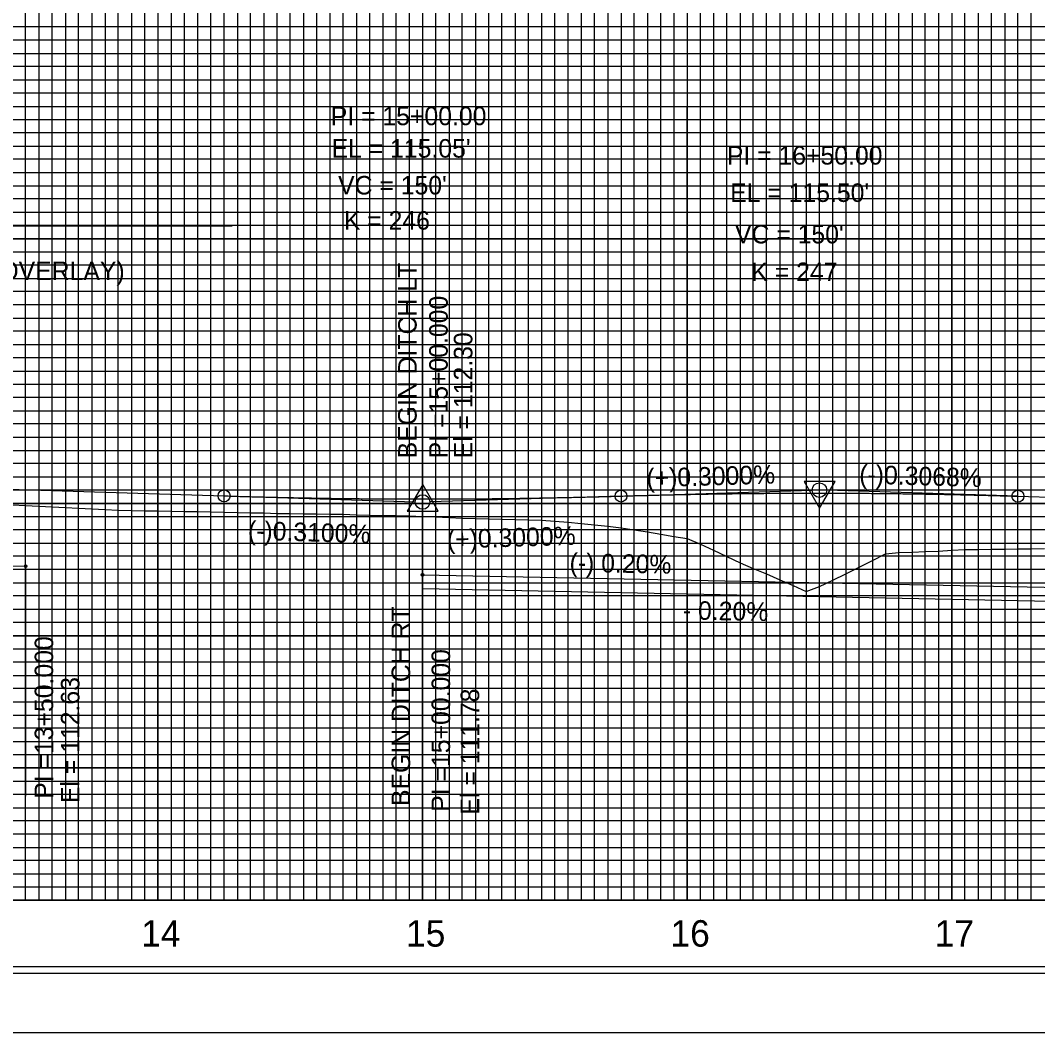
# Model space of a CAD drawing. Extents: x 2345490 to 2436403, y 465165 to 573888.
# Drawn here: x 2382114.8 to 2382499.3, y 495042.6 to 495425.1 of the extents above; entities that cross this region are included whole.
import ezdxf

# ---------------------------------------------------------------- set-up
doc = ezdxf.new("R2010")
doc.units = 0
for name, color, linetype in [('Old_Level_1', 7, 'Continuous'), ('Old_Level_18', 7, 'Continuous'), ('Old_Level_2', 7, 'Continuous'), ('Old_Level_3', 7, 'Continuous'), ('Old_Level_41', 7, 'Continuous'), ('Old_Level_42', 7, 'Continuous'), ('Old_Level_43', 7, 'Continuous'), ('Old_Level_50', 7, 'Continuous'), ('Old_Level_51', 7, 'Continuous'), ('Old_Level_57', 7, 'Continuous'), ('Old_Level_62', 7, 'Continuous'), ('Old_Level_63', 7, 'Continuous')]:
    doc.layers.add(name, color=color, linetype=linetype)

msp = doc.modelspace()

# ---------------------------------------------------------------- linework, layer by layer
at = {"layer": 'Old_Level_1'}
for points in [[(2382111.799, 495242.10525), (2382116.799, 495241.85425), (2382121.799, 495241.6), (2382126.799, 495241.34275), (2382131.799, 495241.082), (2382136.799, 495240.81825), (2382141.799, 495240.551), (2382146.799, 495240.2805), (2382151.799, 495240.00675), (2382156.799, 495239.88375), (2382161.799, 495239.81475), (2382166.799, 495239.74225), (2382171.799, 495239.66625), (2382176.799, 495239.58675), (2382181.799, 495239.48975), (2382186.799, 495239.39475), (2382191.799, 495239.3015), (2382196.799, 495239.20475), (2382201.799, 495239.104), (2382206.799, 495238.99825), (2382211.799, 495238.85875), (2382216.799, 495238.7675), (2382221.799, 495238.7155), (2382226.799, 495238.6595), (2382231.799, 495238.5995), (2382236.799, 495238.49575), (2382241.799, 495238.34), (2382246.799, 495238.18625), (2382251.799, 495238.0945), (2382256.799, 495237.998), (2382261.799, 495237.875), (2382266.799, 495237.67875)], [(2382266.799, 495237.67875), (2382271.799, 495237.4775), (2382276.799, 495237.27125), (2382281.799, 495237.094), (2382286.799, 495236.9385), (2382291.799, 495236.82275), (2382296.799, 495236.70225), (2382301.799, 495236.5765), (2382306.799, 495236.43625), (2382311.799, 495236.30775), (2382316.799, 495235.93725), (2382321.799, 495235.48925), (2382326.799, 495235.02875), (2382331.799, 495234.54375), (2382336.799, 495234.0335), (2382341.799, 495233.3575), (2382346.799, 495232.61225), (2382351.799, 495231.82975), (2382356.799, 495230.99525), (2382361.799, 495230.14825), (2382366.799, 495229.289), (2382371.799, 495227.226), (2382376.799, 495224.91225), (2382381.799, 495222.55825), (2382386.799, 495220.165), (2382391.799, 495218.07025), (2382396.799, 495215.93775), (2382401.799, 495213.76775), (2382406.799, 495211.5655), (2382411.799, 495209.30175), (2382416.799, 495211.1815), (2382421.799, 495213.562), (2382426.799, 495215.982), (2382431.799, 495218.4625), (2382436.799, 495221.01275), (2382441.799, 495223.603), (2382446.799, 495224.056), (2382451.799, 495224.1275), (2382456.799, 495224.37525), (2382461.799, 495224.62275), (2382466.799, 495224.89175), (2382471.799, 495225.137), (2382476.799, 495225.20575), (2382481.799, 495225.27475), (2382486.799, 495225.34425), (2382491.799, 495225.414), (2382496.799, 495225.484), (2382501.799, 495225.5545)]]:
    msp.add_lwpolyline(points, dxfattribs=at)
at = {"layer": 'Old_Level_18'}
msp.add_lwpolyline([(2383216.79875, 496117.6345), (2381716.79875, 496117.6345), (2381716.79875, 495067.6345), (2383216.79875, 495067.6345)], close=True, dxfattribs=at)
at = {"layer": 'Old_Level_2'}
for p, q in [((2381985.7585, 495347.449), (2382194.836, 495347.449)), ((2381966.799, 495252.4345), (2382191.799, 495245.4595)), ((2382191.799, 495245.4595), (2382264.0505, 495243.21975)), ((2382341.799, 495245.3845), (2382414.05025, 495247.55225)), ((2382491.799, 495245.3335), (2382419.54775, 495247.55025)), ((2382341.799, 495245.3845), (2382269.548, 495243.217)), ((2382491.799, 495245.3335), (2382661.239, 495240.1345))]:
    msp.add_line(p, q, dxfattribs=at)
for points in [[(2382260.9935, 495239.6835), (2382272.736, 495239.6835), (2382266.865, 495249.80925)], [(2382422.72475, 495250.919), (2382410.98225, 495250.9045), (2382416.86575, 495240.78625)]]:
    msp.add_lwpolyline(points, close=True, dxfattribs=at)
for centre, radius in [((2382416.799, 495247.6345), 2.75), ((2382416.799, 495247.6345), 2.75), ((2382191.799, 495245.4595), 2.25), ((2382266.799, 495243.1345), 2.75), ((2382266.799, 495243.1345), 2.75), ((2382341.799, 495245.3845), 2.25), ((2382491.799, 495245.3335), 2.25)]:
    msp.add_circle(centre, radius, dxfattribs=at)
for points in [[(2382191.799, 495245.4595), (2382194.799, 495245.3685), (2382197.799, 495245.281), (2382200.799, 495245.197), (2382203.799, 495245.117), (2382206.799, 495245.04025), (2382209.799, 495244.9675), (2382212.799, 495244.89825), (2382215.799, 495244.83275), (2382218.799, 495244.77075), (2382221.799, 495244.7125), (2382224.799, 495244.658), (2382227.799, 495244.60725), (2382230.799, 495244.56), (2382233.799, 495244.51625), (2382236.799, 495244.47625), (2382239.799, 495244.44), (2382242.799, 495244.4075), (2382245.799, 495244.3785), (2382248.799, 495244.35325), (2382251.799, 495244.3315), (2382254.799, 495244.31375), (2382257.799, 495244.29925), (2382260.799, 495244.28875), (2382263.799, 495244.28175), (2382266.799, 495244.27825), (2382269.799, 495244.27875), (2382272.799, 495244.28275), (2382275.799, 495244.29025), (2382278.799, 495244.30175), (2382281.799, 495244.3165), (2382284.799, 495244.33525), (2382287.799, 495244.3575), (2382290.799, 495244.3835), (2382293.799, 495244.413), (2382296.799, 495244.44625), (2382299.799, 495244.48325), (2382302.799, 495244.524), (2382305.799, 495244.56825), (2382308.799, 495244.616), (2382311.799, 495244.6675), (2382314.799, 495244.72275), (2382317.799, 495244.78175), (2382320.799, 495244.84425), (2382323.799, 495244.9105), (2382326.799, 495244.98025), (2382329.799, 495245.054), (2382332.799, 495245.131), (2382335.799, 495245.212), (2382338.799, 495245.2965), (2382341.799, 495245.3845)], [(2382341.799, 495245.3845), (2382344.799, 495245.47275), (2382347.799, 495245.55725), (2382350.799, 495245.63825), (2382353.799, 495245.7155), (2382356.799, 495245.789), (2382359.799, 495245.859), (2382362.799, 495245.9255), (2382365.799, 495245.988), (2382368.799, 495246.04725), (2382371.799, 495246.1025), (2382374.799, 495246.15425), (2382377.799, 495246.2025), (2382380.799, 495246.247), (2382383.799, 495246.28775), (2382386.799, 495246.325), (2382389.799, 495246.3585), (2382392.799, 495246.3885), (2382395.799, 495246.41475), (2382398.799, 495246.4375), (2382401.799, 495246.4565), (2382404.799, 495246.47175), (2382407.799, 495246.4835), (2382410.799, 495246.4915), (2382413.799, 495246.496), (2382416.799, 495246.49675), (2382419.799, 495246.494), (2382422.799, 495246.4875), (2382425.799, 495246.4775), (2382428.799, 495246.4635), (2382431.799, 495246.44625), (2382434.799, 495246.42525), (2382437.799, 495246.4005), (2382440.799, 495246.37225), (2382443.799, 495246.34025), (2382446.799, 495246.3045), (2382449.799, 495246.26525), (2382452.799, 495246.2225), (2382455.799, 495246.17575), (2382458.799, 495246.12575), (2382461.799, 495246.07175), (2382464.799, 495246.0145), (2382467.799, 495245.95325), (2382470.799, 495245.8885), (2382473.799, 495245.82025), (2382476.799, 495245.74825), (2382479.799, 495245.6725), (2382482.799, 495245.59325), (2382485.799, 495245.51025), (2382488.799, 495245.42375), (2382491.799, 495245.3335)]]:
    msp.add_spline(points, degree=3, dxfattribs=at)
at = {"layer": 'Old_Level_3'}
for p, q in [((2382266.799, 495215.6345), (2382266.799, 495338.98522)), ((2381966.799, 495222.6345), (2382116.799, 495218.9345)), ((2382116.799, 495218.9345), (2382116.799, 495132.02043)), ((2382266.799, 495215.6345), (2382566.799, 495209.6345)), ((2382266.799, 495210.4345), (2382266.799, 495127.70732))]:
    msp.add_line(p, q, dxfattribs=at)
msp.add_lwpolyline([(2382266.799, 495210.4345), (2382616.799, 495203.4345), (2382666.799, 495198.6345), (2382704.799, 495196.6345)], dxfattribs=at)
for centre in [(2382116.799, 495218.9345), (2382266.799, 495215.6345)]:
    msp.add_circle(centre, 0.5, dxfattribs=at)
at = {"layer": 'Old_Level_41'}
msp.add_line((2383216.79875, 495092.6345), (2381716.79875, 495092.6345), dxfattribs=at)
for points in [[(2382066.79875, 495092.6345), (2382116.79875, 495092.6345), (2382116.79875, 496117.6345)], [(2382141.79875, 496117.6345), (2382141.79875, 495092.6345), (2382191.79875, 495092.6345), (2382191.79875, 496117.6345)], [(2382166.79875, 496117.6345), (2382166.79875, 495092.6345), (2382216.79875, 495092.6345), (2382216.79875, 496117.6345)], [(2382241.79875, 496117.6345), (2382241.79875, 495092.6345), (2382291.79875, 495092.6345), (2382291.79875, 496117.6345)], [(2382266.79875, 496117.6345), (2382266.79875, 495092.6345), (2382316.79875, 495092.6345), (2382316.79875, 496117.6345)], [(2382341.79875, 496117.6345), (2382341.79875, 495092.6345), (2382391.79875, 495092.6345), (2382391.79875, 496117.6345)], [(2382366.79875, 496117.6345), (2382366.79875, 495092.6345), (2382416.79875, 495092.6345), (2382416.79875, 496117.6345)], [(2382441.79875, 496117.6345), (2382441.79875, 495092.6345), (2382491.79875, 495092.6345), (2382491.79875, 496117.6345)], [(2382466.79875, 496117.6345), (2382466.79875, 495092.6345), (2382516.79875, 495092.6345), (2382516.79875, 496117.6345)], [(2383216.79875, 495417.6345), (2381716.79875, 495417.6345), (2381716.79875, 495367.6345), (2383216.79875, 495367.6345)], [(2383216.79875, 495342.6345), (2381716.79875, 495342.6345), (2381716.79875, 495392.6345), (2383216.79875, 495392.6345)], [(2383216.79875, 495317.6345), (2381716.79875, 495317.6345), (2381716.79875, 495267.6345), (2383216.79875, 495267.6345)], [(2383216.79875, 495217.6345), (2381716.79875, 495217.6345), (2381716.79875, 495167.6345), (2383216.79875, 495167.6345)], [(2383216.79875, 495142.6345), (2381716.79875, 495142.6345), (2381716.79875, 495192.6345), (2383216.79875, 495192.6345)], [(2383216.79875, 495117.6345), (2381716.79875, 495117.6345)]]:
    msp.add_lwpolyline(points, dxfattribs=at)
at = {"layer": 'Old_Level_42'}
msp.add_lwpolyline([(2383216.79875, 495242.6345), (2381716.79875, 495242.6345), (2381716.79875, 495292.6345), (2383216.79875, 495292.6345)], dxfattribs=at)
at = {"layer": 'Old_Level_43'}
for points in [[(2382121.79875, 496117.6345), (2382121.79875, 495092.6345), (2382126.79875, 495092.6345), (2382126.79875, 496117.6345)], [(2382131.79875, 496117.6345), (2382131.79875, 495092.6345), (2382136.79875, 495092.6345), (2382136.79875, 496117.6345)], [(2382146.79875, 496117.6345), (2382146.79875, 495092.6345), (2382151.79875, 495092.6345), (2382151.79875, 496117.6345)], [(2382156.79875, 496117.6345), (2382156.79875, 495092.6345), (2382161.79875, 495092.6345), (2382161.79875, 496117.6345)], [(2382171.79875, 496117.6345), (2382171.79875, 495092.6345), (2382176.79875, 495092.6345), (2382176.79875, 496117.6345)], [(2382181.79875, 496117.6345), (2382181.79875, 495092.6345), (2382186.79875, 495092.6345), (2382186.79875, 496117.6345)], [(2382196.79875, 496117.6345), (2382196.79875, 495092.6345), (2382201.79875, 495092.6345), (2382201.79875, 496117.6345)], [(2382206.79875, 496117.6345), (2382206.79875, 495092.6345), (2382211.79875, 495092.6345), (2382211.79875, 496117.6345)], [(2382221.79875, 496117.6345), (2382221.79875, 495092.6345), (2382226.79875, 495092.6345), (2382226.79875, 496117.6345)], [(2382231.79875, 496117.6345), (2382231.79875, 495092.6345), (2382236.79875, 495092.6345), (2382236.79875, 496117.6345)], [(2382246.79875, 496117.6345), (2382246.79875, 495092.6345)], [(2382251.79875, 496117.6345), (2382251.79875, 495092.6345), (2382256.79875, 495092.6345), (2382256.79875, 496117.6345), (2382261.79875, 496117.6345), (2382261.79875, 495092.6345), (2382271.79875, 495092.6345), (2382271.79875, 496117.6345), (2382276.79875, 496117.6345), (2382276.79875, 495092.6345), (2382281.79875, 495092.6345), (2382281.79875, 496117.6345), (2382286.79875, 496117.6345), (2382286.79875, 495092.6345)], [(2382296.79875, 495092.6345), (2382296.79875, 496117.6345)], [(2382301.79875, 496117.6345), (2382301.79875, 495092.6345), (2382306.79875, 495092.6345), (2382306.79875, 496117.6345)], [(2382311.79875, 496117.6345), (2382311.79875, 495092.6345), (2382321.79875, 495092.6345), (2382321.79875, 496117.6345)], [(2382326.79875, 496117.6345), (2382326.79875, 495092.6345), (2382326.79875, 495092.6345), (2382331.79875, 495092.6345), (2382331.79875, 496117.6345)], [(2382336.79875, 496117.6345), (2382336.79875, 495092.6345), (2382346.79875, 495092.6345), (2382346.79875, 496117.6345)], [(2382351.79875, 496117.6345), (2382351.79875, 495092.6345), (2382356.79875, 495092.6345), (2382356.79875, 496117.6345)], [(2382361.79875, 496117.6345), (2382361.79875, 495092.6345), (2382371.79875, 495092.6345), (2382371.79875, 496117.6345)], [(2382376.79875, 496117.6345), (2382376.79875, 495092.6345), (2382381.79875, 495092.6345), (2382381.79875, 496117.6345)], [(2382386.79875, 496117.6345), (2382386.79875, 495092.6345), (2382396.79875, 495092.6345), (2382396.79875, 496117.6345)], [(2382401.79875, 496117.6345), (2382401.79875, 495092.6345), (2382406.79875, 495092.6345), (2382406.79875, 496117.6345)], [(2382411.79875, 496117.6345), (2382411.79875, 495092.6345), (2382421.79875, 495092.6345), (2382421.79875, 496117.6345)], [(2382426.79875, 496117.6345), (2382426.79875, 495092.6345), (2382431.79875, 495092.6345), (2382431.79875, 496117.6345)], [(2382436.79875, 496117.6345), (2382436.79875, 495092.6345), (2382446.79875, 495092.6345), (2382446.79875, 496117.6345)], [(2382451.79875, 496117.6345), (2382451.79875, 495092.6345), (2382456.79875, 495092.6345), (2382456.79875, 496117.6345)], [(2382461.79875, 496117.6345), (2382461.79875, 495092.6345), (2382471.79875, 495092.6345), (2382471.79875, 496117.6345)], [(2382476.79875, 496117.6345), (2382476.79875, 495092.6345)], [(2382476.79875, 495092.6345), (2382481.79875, 495092.6345), (2382481.79875, 496117.0345)], [(2382486.79875, 496117.0345), (2382486.79875, 495092.6345), (2382496.79875, 495092.6345), (2382496.79875, 496117.6345)], [(2383166.79875, 495422.6345), (2381766.79875, 495422.6345), (2381766.79875, 495412.6345), (2383166.79875, 495412.6345)], [(2383166.79875, 495407.6345), (2381766.79875, 495407.6345), (2381766.79875, 495402.6345), (2383166.79875, 495402.6345)], [(2383166.79875, 495397.6345), (2381766.79875, 495397.6345), (2381766.79875, 495387.6345), (2383166.79875, 495387.6345)], [(2383166.79875, 495382.6345), (2381766.79875, 495382.6345), (2381766.79875, 495377.6345), (2383166.79875, 495377.6345)], [(2383166.79875, 495372.6345), (2381766.79875, 495372.6345), (2381766.79875, 495362.6345), (2383166.79875, 495362.6345)], [(2383166.79875, 495357.6345), (2381766.79875, 495357.6345), (2381766.79875, 495352.6345), (2383166.79875, 495352.6345)], [(2383166.79875, 495347.6345), (2381766.79875, 495347.6345), (2381766.79875, 495337.6345), (2383166.79875, 495337.6345)], [(2383166.79875, 495332.6345), (2381766.79875, 495332.6345), (2381766.79875, 495327.6345), (2383166.79875, 495327.6345)], [(2383166.79875, 495322.6345), (2381766.79875, 495322.6345), (2381766.79875, 495312.6345), (2383166.79875, 495312.6345)], [(2383166.79875, 495307.6345), (2381766.79875, 495307.6345), (2381766.79875, 495302.6345), (2383166.79875, 495302.6345)], [(2383166.79875, 495297.6345), (2381766.79875, 495297.6345)], [(2381766.79875, 495287.6345), (2383166.79875, 495287.6345)], [(2383166.79875, 495282.6345), (2381766.79875, 495282.6345), (2381766.79875, 495277.6345), (2383166.79875, 495277.6345)], [(2383166.79875, 495272.6345), (2381766.79875, 495272.6345)], [(2381766.79875, 495262.6345), (2383166.79875, 495262.6345)], [(2383166.79875, 495257.6345), (2381766.79875, 495257.6345), (2381766.79875, 495252.6345), (2383166.79875, 495252.6345)], [(2383166.79875, 495247.6345), (2381766.79875, 495247.6345), (2381766.79875, 495237.6345), (2383166.79875, 495237.6345)], [(2383166.79875, 495232.6345), (2381766.79875, 495232.6345), (2381766.79875, 495227.6345), (2383166.79875, 495227.6345)], [(2383166.79875, 495222.6345), (2381766.79875, 495222.6345), (2381766.79875, 495212.6345), (2383166.79875, 495212.6345)], [(2383166.79875, 495207.6345), (2381766.79875, 495207.6345), (2381766.79875, 495202.6345), (2383166.79875, 495202.6345)], [(2383166.79875, 495197.6345), (2381766.79875, 495197.6345), (2381766.79875, 495187.6345), (2383166.79875, 495187.6345)], [(2383166.79875, 495182.6345), (2381766.79875, 495182.6345), (2381766.79875, 495177.6345), (2383166.79875, 495177.6345)], [(2383166.79875, 495172.6345), (2381766.79875, 495172.6345), (2381766.79875, 495162.6345), (2383166.79875, 495162.6345)], [(2383166.79875, 495157.6345), (2381766.79875, 495157.6345), (2381766.79875, 495152.6345), (2383166.79875, 495152.6345)], [(2383166.79875, 495147.6345), (2381766.79875, 495147.6345), (2381766.79875, 495137.6345), (2383166.79875, 495137.6345)], [(2383166.79875, 495132.6345), (2381766.79875, 495132.6345), (2381766.79875, 495127.6345), (2383166.79875, 495127.6345)], [(2383166.79875, 495122.6345), (2381766.79875, 495122.6345), (2381766.79875, 495112.6345), (2383166.79875, 495112.6345)], [(2383166.79875, 495107.6345), (2381766.79875, 495107.6345), (2381766.79875, 495102.6345), (2383166.79875, 495102.6345)], [(2383166.79875, 495097.6345), (2381766.79875, 495097.6345)]]:
    msp.add_lwpolyline(points, dxfattribs=at)
at = {"layer": 'Old_Level_50'}
msp.add_lwpolyline([(2383229.29875, 496120.1845), (2381562.79875, 496120.1845), (2381562.79875, 495065.0845), (2383229.29875, 495065.0845)], close=True, dxfattribs=at)
at = {"layer": 'Old_Level_51'}
msp.add_lwpolyline([(2383233.79875, 496142.6345), (2381549.79875, 496142.6345), (2381549.79875, 495042.6345), (2383233.79875, 495042.6345)], close=True, dxfattribs=at)
at = {"layer": 'Old_Level_57'}
for p, q in [((2381716.79925, 495392.63475), (2382966.79875, 495392.63475)), ((2382166.79875, 495092.63475), (2382166.79875, 495392.63475)), ((2382166.79875, 495092.63475), (2382166.79875, 495392.63475)), ((2382166.79875, 495092.63475), (2382166.79875, 495392.63475)), ((2382166.79875, 495092.63475), (2382166.79875, 495392.63475)), ((2382166.79875, 495092.63475), (2382166.79875, 495392.63475)), ((2382166.79875, 495092.73475), (2382166.79875, 495392.63475)), ((2382166.79875, 495092.73475), (2382166.79875, 495392.63475)), ((2382166.79875, 495092.73475), (2382166.79875, 495392.63475)), ((2382166.79875, 495092.73475), (2382166.79875, 495392.63475)), ((2382166.79875, 495092.73475), (2382166.79875, 495392.63475)), ((2382266.79875, 495092.63475), (2382266.79875, 495392.63475)), ((2382266.79875, 495092.63475), (2382266.79875, 495392.63475)), ((2382266.79875, 495092.63475), (2382266.79875, 495392.63475)), ((2382266.79875, 495092.63475), (2382266.79875, 495392.63475)), ((2382266.79875, 495092.63475), (2382266.79875, 495392.63475)), ((2382266.79875, 495092.73475), (2382266.79875, 495392.63475)), ((2382266.79875, 495092.73475), (2382266.79875, 495392.63475)), ((2382266.79875, 495092.73475), (2382266.79875, 495392.63475)), ((2382266.79875, 495092.73475), (2382266.79875, 495392.63475)), ((2382266.79875, 495092.73475), (2382266.79875, 495392.63475)), ((2382366.79875, 495092.63475), (2382366.79875, 495392.63475)), ((2382366.79875, 495092.63475), (2382366.79875, 495392.63475)), ((2382366.79875, 495092.63475), (2382366.79875, 495392.63475)), ((2382366.79875, 495092.63475), (2382366.79875, 495392.63475)), ((2382366.79875, 495092.63475), (2382366.79875, 495392.63475)), ((2382366.79875, 495092.73475), (2382366.79875, 495392.63475)), ((2382366.79875, 495092.73475), (2382366.79875, 495392.63475)), ((2382366.79875, 495092.73475), (2382366.79875, 495392.63475)), ((2382366.79875, 495092.73475), (2382366.79875, 495392.63475)), ((2382366.79875, 495092.73475), (2382366.79875, 495392.63475)), ((2382466.79875, 495092.63475), (2382466.79875, 495392.63475)), ((2382466.79875, 495092.63475), (2382466.79875, 495392.63475)), ((2382466.79875, 495092.63475), (2382466.79875, 495392.63475)), ((2382466.79875, 495092.63475), (2382466.79875, 495392.63475)), ((2382466.79875, 495092.63475), (2382466.79875, 495392.63475)), ((2382466.79875, 495092.73475), (2382466.79875, 495392.63475)), ((2382466.79875, 495092.73475), (2382466.79875, 495392.63475)), ((2382466.79875, 495092.73475), (2382466.79875, 495392.63475)), ((2382466.79875, 495092.73475), (2382466.79875, 495392.63475)), ((2382466.79875, 495092.73475), (2382466.79875, 495392.63475)), ((2381716.79925, 495342.63475), (2382966.79875, 495342.63475)), ((2381716.79925, 495292.63475), (2382966.79875, 495292.63475)), ((2381716.79925, 495242.63475), (2382966.79875, 495242.63475)), ((2381716.79925, 495192.73475), (2382966.79875, 495192.73475)), ((2381716.79925, 495192.63475), (2382966.79875, 495192.63475)), ((2381816.79925, 495192.73475), (2382966.79875, 495192.73475)), ((2381816.79925, 495192.63475), (2382966.79875, 495192.63475)), ((2381916.79925, 495192.73475), (2382966.79875, 495192.73475)), ((2381916.79925, 495192.63475), (2382966.79875, 495192.63475)), ((2382016.79925, 495192.73475), (2382966.79875, 495192.73475)), ((2382016.79925, 495192.63475), (2382966.79875, 495192.63475)), ((2382116.79925, 495192.73475), (2382966.79875, 495192.73475)), ((2382116.79925, 495192.63475), (2382966.79875, 495192.63475)), ((2382216.79925, 495192.73475), (2382966.79875, 495192.73475)), ((2382216.79925, 495192.63475), (2382966.79875, 495192.63475)), ((2382316.79925, 495192.73475), (2382966.79875, 495192.73475)), ((2382316.79925, 495192.63475), (2382966.79875, 495192.63475)), ((2382416.79925, 495192.73475), (2382966.79875, 495192.73475)), ((2382416.79925, 495192.63475), (2382966.79875, 495192.63475)), ((2381716.799, 495142.73475), (2382966.79875, 495142.73475)), ((2381716.799, 495142.63475), (2382966.79875, 495142.63475)), ((2381816.799, 495142.73475), (2382966.79875, 495142.73475)), ((2381816.799, 495142.63475), (2382966.79875, 495142.63475)), ((2381916.799, 495142.73475), (2382966.79875, 495142.73475)), ((2381916.799, 495142.63475), (2382966.79875, 495142.63475)), ((2382016.799, 495142.73475), (2382966.79875, 495142.73475)), ((2382016.799, 495142.63475), (2382966.79875, 495142.63475)), ((2382116.799, 495142.73475), (2382966.79875, 495142.73475)), ((2382116.799, 495142.63475), (2382966.79875, 495142.63475)), ((2382216.799, 495142.73475), (2382966.79875, 495142.73475)), ((2382216.799, 495142.63475), (2382966.79875, 495142.63475)), ((2382316.799, 495142.73475), (2382966.79875, 495142.73475)), ((2382316.799, 495142.63475), (2382966.79875, 495142.63475)), ((2382416.799, 495142.73475), (2382966.79875, 495142.73475)), ((2382416.799, 495142.63475), (2382966.79875, 495142.63475)), ((2381716.79925, 495092.73475), (2382966.79875, 495092.73475)), ((2381716.79925, 495092.63475), (2382966.79875, 495092.63475)), ((2381816.79925, 495092.73475), (2382966.79875, 495092.73475)), ((2381816.79925, 495092.63475), (2382966.79875, 495092.63475)), ((2381916.79925, 495092.73475), (2382966.79875, 495092.73475)), ((2381916.79925, 495092.63475), (2382966.79875, 495092.63475)), ((2382016.79925, 495092.73475), (2382966.79875, 495092.73475)), ((2382016.79925, 495092.63475), (2382966.79875, 495092.63475)), ((2382116.79925, 495092.73475), (2382966.79875, 495092.73475)), ((2382116.79925, 495092.63475), (2382966.79875, 495092.63475)), ((2382216.79925, 495092.73475), (2382966.79875, 495092.73475)), ((2382216.79925, 495092.63475), (2382966.79875, 495092.63475)), ((2382316.79925, 495092.73475), (2382966.79875, 495092.73475)), ((2382316.79925, 495092.63475), (2382966.79875, 495092.63475)), ((2382416.79925, 495092.73475), (2382966.79875, 495092.73475)), ((2382416.79925, 495092.63475), (2382966.79875, 495092.63475))]:
    msp.add_line(p, q, dxfattribs=at)
at = {"layer": 'Old_Level_63'}
msp.add_line((2381766.79875, 495092.6345), (2382911.238, 495092.6345), dxfattribs=at)

# ---------------------------------------------------------------- texts
at = {"layer": 'Old_Level_2'}
for s, height, p in [('PI = 15+00.00', 7.0000005, (2382232.109, 495385.51388)), ("EL = 115.05'", 7.0000005, (2382232.419, 495373.2645)), ('PI = 16+50.00', 7.0000005, (2382381.799, 495370.6345)), ("VC = 150'", 7.000001, (2382234.8795, 495359.3345)), ("EL = 115.50'", 7.0000005, (2382383.03875, 495356.5245)), ('K = 246', 7.000001, (2382237.04875, 495346.05475)), ("VC = 150'", 7.000001, (2382384.8795, 495340.842)), ('EL. 115.98 (INCLUDES 1.5" OVERLAY)', 7.0000005, (2381987.00925, 495326.99225)), ('K = 247', 7.000001, (2382391.0775, 495326.63225))]:
    msp.add_text(s, height=height, dxfattribs=at).set_placement(p)
for s, rotation, p in [('(+)0.3000%', 1.7183583, (2382351.499, 495248.67725)), ('(-)0.3068%', 358.2425806, (2382431.75525, 495250.1775)), ('(-)0.3100%', 358.2244, (2382200.717, 495228.96225)), ('(+)0.3000%', 1.7183583, (2382276.105, 495225.5015))]:
    msp.add_text(s, height=7.000001, rotation=rotation, dxfattribs=at).set_placement(p)
at = {"layer": 'Old_Level_3'}
for s, height, rotation, p in [('BEGIN DITCH LT', 7.0000005, 90, (2382264.55938, 495259.644)), ('PI =15+00.000', 7.0000005, 90, (2382276.30062, 495259.644)), ('El = 112.30', 7.0000005, 90, (2382285.6233, 495259.644)), ('(-) 0.20%', 7.000001, 358.8542361, (2382322.293, 495216.80668)), ('BEGIN DITCH RT', 7.0000005, 90, (2382262.10331, 495128.27068)), ('- 0.20%', 7.000001, 358.8542361, (2382365.11875, 495198.78168)), ('PI =13+50.000', 7.0000005, 90, (2382127.19918, 495130.99608)), ('PI =15+00.000', 7.0000005, 90, (2382277.19918, 495126.11413)), ('El = 112.63', 7.0000005, 90, (2382137.12091, 495129.37866)), ('El = 111.78', 7.0000005, 90, (2382288.19918, 495125.03585))]:
    msp.add_text(s, height=height, rotation=rotation, dxfattribs=at).set_placement(p)
at = {"layer": 'Old_Level_62'}
for s, p in [('14', (2382160.4475, 495075.1345)), ('15', (2382260.54, 495075.1345)), ('16', (2382360.481, 495075.1345)), ('17', (2382460.3385, 495075.1345))]:
    msp.add_text(s, height=10.000001, dxfattribs=at).set_placement(p)

doc.saveas('drawing.dxf')
